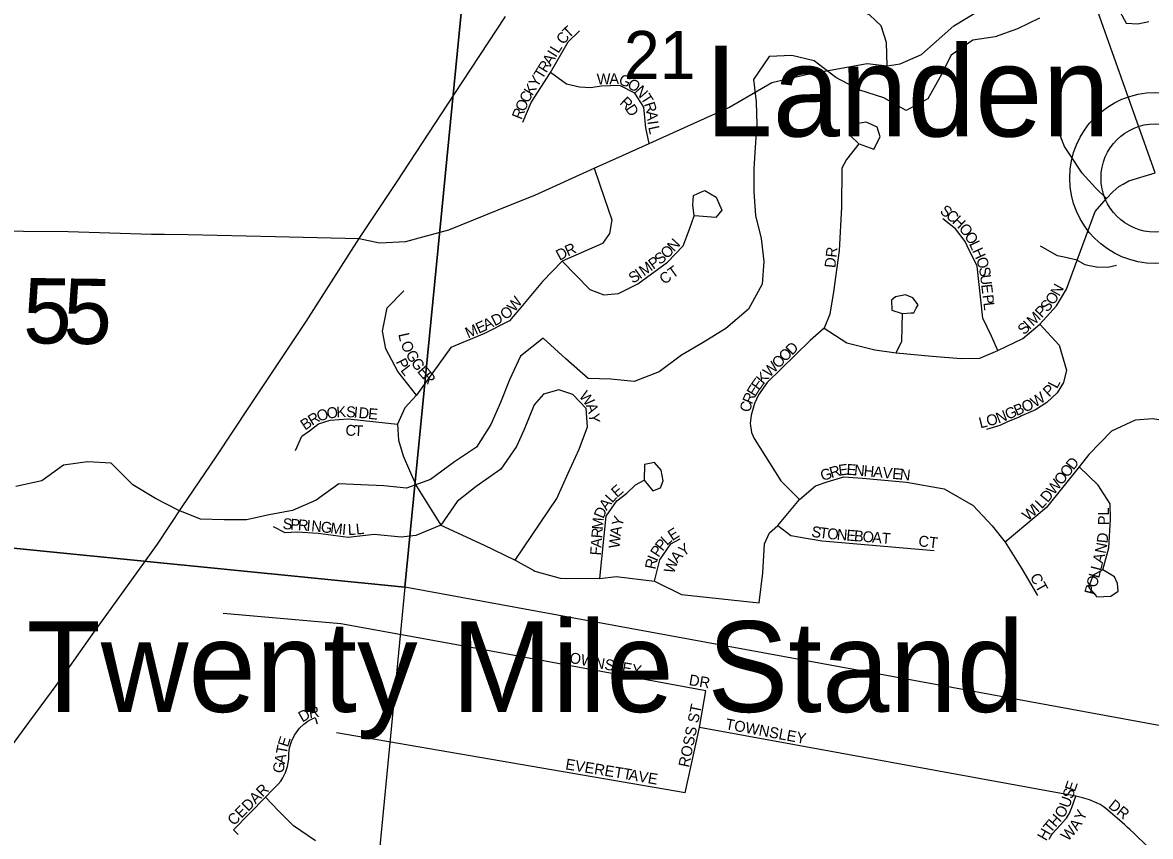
# Model space of a CAD drawing. Extents: x 1310247 to 1664935, y 284496 to 704931.
# Drawn here: x 1458833 to 1464018, y 479785 to 483525 of the extents above; entities that cross this region are included whole.
import ezdxf

# ---------------------------------------------------------------- set-up
doc = ezdxf.new("R2010")
doc.units = 0
for name, color, linetype in [('GM_P_State_Location', 7, 'Continuous'), ('GM_X_County', 7, 'Continuous'), ('GM_X_County_Road_Text', 7, 'Continuous'), ('GM_X_County_Subdivision_Text', 7, 'Continuous'), ('GM_X_Interstate_Route', 7, 'Continuous'), ('GM_X_Minor_River', 7, 'Continuous'), ('GM_X_Minor_River_Text', 7, 'Continuous'), ('GM_X_State_Location', 7, 'Continuous'), ('GM_X_State_Shield', 7, 'Continuous'), ('GM_X_Township_Subdivision', 7, 'Continuous'), ('GM_X_Unincorporated', 7, 'Continuous'), ('GM_X_US_Location', 7, 'Continuous')]:
    doc.layers.add(name, color=color, linetype=linetype)

msp = doc.modelspace()

# ---------------------------------------------------------------- linework, layer by layer
at = {"layer": 'GM_X_County'}
for points in [[(1455772.4, 486880.5), (1461130.9, 486442.7), (1460590.1, 480930.2), (1455235.5, 481463.8)], [(1461130.9, 486442.7), (1466459.9, 486031.6), (1465895.8, 479957.7), (1460590.1, 480930.2)], [(1455235.5, 481463.8), (1460590.1, 480930.2), (1460069.6, 475529), (1454675.8, 475995.7)]]:
    msp.add_lwpolyline(points, close=True, dxfattribs=at)
at = {"layer": 'GM_X_County_Road_Text'}
msp.add_lwpolyline([(1464039.5, 482834), (1463678.3, 483853.1), (1463537.5, 484324.7)], dxfattribs=at)
at = {"layer": 'GM_X_County_Subdivision_Text'}
for points in [[(1461590.4, 482914), (1461713.1, 482969.3), (1462079.8, 483134.7), (1462277.8, 483249.8), (1462435.4, 483287), (1462715.3, 483336.6), (1462807.5, 483325.8), (1462867.8, 483335.3), (1462965.3, 483378.7), (1463113.9, 483510.2), (1463678.3, 483853.1)], [(1460672.5, 482540.7), (1460792, 482572.9), (1461075.3, 482687.1), (1461187.7, 482732.4), (1461460.7, 482855.5), (1461590.4, 482914)], [(1458201.8, 482421.7), (1458346.9, 482473.5), (1458502.3, 482540.1), (1458650.3, 482569.8), (1458837.4, 482567.3)], [(1458837.4, 482567.3), (1459042.9, 482564.5), (1459425.3, 482553.5), (1459443.4, 482553.2)], [(1459443.4, 482553.2), (1459485.1, 482552.5), (1459593.7, 482550.7), (1459994.4, 482541.6)], [(1459994.4, 482541.6), (1460380, 482532.8), (1460474.3, 482512.4), (1460594.6, 482519.8), (1460672.5, 482540.7)]]:
    msp.add_lwpolyline(points, dxfattribs=at)
at = {"layer": 'GM_X_Minor_River'}
msp.add_lwpolyline([(1463878.1, 483576), (1463906.2, 483521.8), (1463960.3, 483519.8), (1464010.5, 483529.8)], dxfattribs=at)
at = {"layer": 'GM_X_Minor_River_Text'}
msp.add_lwpolyline([(1463508.9, 483545.9), (1463406.6, 483495.8), (1463304.3, 483459.7), (1463201.9, 483443.7), (1463101.6, 483375.5), (1463051.5, 483275.3), (1462995.3, 483175), (1462895, 483120.9), (1462792.7, 483179), (1462682.3, 483215.1), (1462572, 483273.3), (1462471.6, 483349.5), (1462369.3, 483373.5), (1462265, 483369.5), (1462192.8, 483263.2), (1462204.8, 483161), (1462208.9, 483054.8), (1462200.9, 482952.5), (1462194.9, 482852.3), (1462194.9, 482748), (1462202.9, 482637.8), (1462229.1, 482533.5), (1462241.1, 482427.3), (1462233.1, 482323), (1462170.9, 482208.8), (1462066.6, 482118.6), (1461962.3, 482054.4), (1461862, 481996.3), (1461759.7, 481920.1), (1461645.3, 481876), (1461537, 481886), (1461432.7, 481890), (1461330.3, 481980.2), (1461226, 482074.5), (1461121.6, 481992.3), (1461071.5, 481884), (1461029.4, 481779.8), (1460985.3, 481677.5), (1460919.1, 481573.3), (1460818.8, 481507.1), (1460708.4, 481425), (1460598.1, 481384.9), (1460493.8, 481396.9), (1460387.4, 481400.9), (1460287.1, 481404.9), (1460182.8, 481330.7), (1460074.4, 481282.6), (1459966.1, 481262.6), (1459861.8, 481240.5), (1459759.4, 481240.5), (1459651.1, 481242.5), (1459548.8, 481284.6), (1459444.4, 481338.8), (1459340.1, 481400.9), (1459239.7, 481501.1), (1459131.4, 481507.2), (1459021, 481491.1), (1458920.7, 481419), (1458802.4, 481392.9)], dxfattribs=at)
at = {"layer": 'GM_X_State_Location'}
for points in [[(1462807.5, 483325.8), (1462805.2, 483433), (1462780.5, 483510.4), (1462726.7, 483560.8), (1462615.7, 483606.8), (1462487.9, 483632.5), (1462355.6, 483695.3), (1462226.7, 483746.9), (1462153.8, 483810.8), (1462085.4, 483871.3), (1461990.1, 483971.1), (1461980, 483979.9)], [(1461132.5, 483067.5), (1461170.6, 483158.3), (1461260.3, 483296.2), (1461341, 483436.3), (1461393.7, 483486.8)], [(1461713.1, 482969.3), (1461698.1, 483041.6), (1461688.5, 483135.9), (1461647, 483200.9), (1461578.7, 483235.7), (1461493.5, 483232.3), (1461445.3, 483225.6), (1461392.6, 483227.8), (1461333.1, 483242.4), (1461260.3, 483296.2)], [(1462719.4, 483063.8), (1462710.7, 483067.9), (1462657.5, 483057.7), (1462638.7, 483004.5), (1462678.1, 482968.3), (1462621.6, 482895.8), (1462599.7, 482855.6), (1462598.4, 482676.3), (1462587.6, 482477.1), (1462561.2, 482287.1), (1462543.5, 482185.2), (1462518.7, 482120.6), (1462454, 482064.8), (1462255.6, 481870.8), (1462215.9, 481814.1), (1462197.2, 481774.3), (1462182.1, 481721.6), (1462178.6, 481682.1), (1462184.1, 481640.8), (1462196.7, 481613.5), (1462319.5, 481419.7), (1462404.2, 481334.1)], [(1462679.1, 482968.3), (1462745.9, 482943.9), (1462775.2, 482999.5), (1462762.3, 483044), (1462719.4, 483063.8)], [(1463650, 482914.4), (1463622.7, 482955.6), (1463602.8, 483006.1)], [(1463816, 482716.8), (1463765.9, 482765.5), (1463703.7, 482833.5), (1463650, 482914.4)], [(1461460.7, 482855.5), (1461509, 482717.2), (1461542.2, 482618.2), (1461531.5, 482556.2), (1461499.8, 482510.2), (1461313.9, 482428), (1461223.1, 482334.5), (1461131, 482225), (1461072.2, 482154.2), (1460956, 482096.8), (1460801, 482031.3), (1460643.4, 481812.3), (1460590, 481754.8), (1460556.6, 481680), (1460560.6, 481606.6), (1460582, 481534.4), (1460611.4, 481466.3), (1460643.8, 481395.3), (1460755.3, 481215), (1460952.4, 481125.8), (1461097.4, 481055.1), (1461183.8, 481007.5)], [(1462518.7, 482120.6), (1462622.6, 482054), (1462751.1, 482021.5), (1462848.5, 482007.4), (1463015.1, 481991.9), (1463147.8, 481982), (1463233.9, 481983.4), (1463317.2, 482018.7), (1463431.6, 482073.7), (1463509.2, 482138.7), (1463586.8, 482223.4), (1463632, 482299.6), (1463680.7, 482433), (1463763.6, 482656.4), (1463816, 482716.8), (1463845.2, 482747), (1463873.4, 482772.2), (1463892.3, 482783.1)], [(1463892.3, 482783.1), (1463918.7, 482798.3), (1464039.5, 482834)], [(1461313.9, 482428), (1461440.2, 482298.6), (1461505.2, 482274.7), (1461571.9, 482279.8), (1461660.8, 482324.2), (1461797.7, 482423.4), (1461869.5, 482498.7), (1461898.6, 482575.6), (1461920.7, 482637.4), (1461914.6, 482687.2), (1461916.8, 482729.8), (1461937.7, 482739.4), (1461953.8, 482746.8)], [(1461953.8, 482746.8), (1461968.9, 482753.7), (1462022.4, 482723.2), (1462047.4, 482662.7), (1462019.5, 482629), (1461921.7, 482637.4)], [(1463175.4, 482499.4), (1463166.1, 482518.4), (1463122.4, 482577.7), (1463063.1, 482622.9)], [(1463317.2, 482018.7), (1463287.6, 482083.6), (1463248.1, 482166.1), (1463221.2, 482405.5), (1463175.4, 482499.4)], [(1463621.9, 482446.5), (1463591.1, 482453.5), (1463513.4, 482497.3)], [(1463680.7, 482433), (1463621.9, 482446.5)], [(1463680.7, 482433), (1463717.4, 482414), (1463738.6, 482409.2)], [(1463738.6, 482409.2), (1463770.4, 482402), (1463822.6, 482401.3), (1463862.9, 482410.4)], [(1460643.4, 481812.3), (1460557.9, 481921.8), (1460503.2, 482026), (1460487.1, 482107.5), (1460508.5, 482214.3), (1460586, 482293.1)], [(1462941.5, 482212), (1462949.8, 482227.8), (1462925.5, 482259.7), (1462891.7, 482274.4), (1462846.3, 482265), (1462827.1, 482249.7), (1462828.7, 482203.4), (1462876.9, 482187.7)], [(1462848.5, 482007.4), (1462875.4, 482060.6), (1462877.9, 482187.7), (1462915.9, 482190.8), (1462931.1, 482192), (1462941.5, 482212)], [(1463509.2, 482138.7), (1463598.2, 482042.7), (1463631.7, 481927.8), (1463617.9, 481870.5), (1463589.7, 481823.9), (1463541.7, 481778.7), (1463489.4, 481744.8), (1463426, 481717.4)], [(1461097.4, 481055.1), (1461288.9, 481337.7), (1461340.9, 481454.8), (1461391.1, 481564.5), (1461430.2, 481666.8), (1461424.6, 481752.3), (1461363.3, 481815.5), (1461298.2, 481837.8), (1461227.6, 481817.3), (1461184.8, 481769), (1461138.3, 481655.6), (1461103, 481577.5), (1461032.3, 481473.4), (1460918.9, 481393.5), (1460831.6, 481324.7), (1460755.3, 481215), (1460640.1, 481168.5), (1460573.1, 481161.1), (1460448.6, 481172.2), (1460329.6, 481159.2), (1460192, 481177.8), (1460095.3, 481183.4), (1460039.6, 481179.7), (1459985.7, 481207.6)], [(1460151.3, 481649.7), (1460193.3, 481681.4), (1460246.7, 481697.4), (1460329.6, 481703.5), (1460456.4, 481690.7), (1460556.6, 481680)], [(1463426, 481717.4), (1463417.4, 481713.7), (1463361, 481689.8), (1463325.7, 481674.2), (1463265, 481655.9)], [(1464526.6, 481654.8), (1464439, 481642.8), (1464340.4, 481662.8), (1464208.2, 481674.6), (1464140.2, 481685.7), (1464029.6, 481703.6), (1463948, 481697.6), (1463839.4, 481646.8), (1463735.4, 481540.8), (1463690, 481483.8), (1463541, 481296.7), (1463350.4, 481137.9)], [(1460087.8, 481558.5), (1460117.2, 481623.9), (1460151.3, 481649.7)], [(1461486.7, 480969.9), (1461515.7, 481257.4), (1461565.4, 481328.1), (1461611, 481362.7), (1461650.8, 481401.6), (1461689.9, 481421.9), (1461730.3, 481373.1), (1461765.2, 481387.5), (1461778.1, 481419.4), (1461768.2, 481468.7), (1461737.9, 481502.9), (1461691.6, 481493.8), (1461689.9, 481422.9)], [(1462404.2, 481334.1), (1462478.9, 481395.8), (1462532.7, 481414.8), (1462609.3, 481437.7), (1462694, 481431.7), (1462897.2, 481413.7), (1463070.5, 481381.9), (1463204, 481305.2), (1463290.6, 481212.6), (1463350.4, 481137.9), (1463427.1, 481014.4), (1463498.7, 480892.8)], [(1463799, 481010.4), (1463754.5, 480985.8), (1463733.1, 480929.9), (1463772.5, 480885.7), (1463836.2, 480889.5), (1463869.2, 480912.7), (1463866.7, 480947), (1463852.3, 480977.4), (1463800, 481010.4), (1463827.4, 481112), (1463835.4, 481242.4), (1463832.4, 481314.2), (1463777.6, 481399.8), (1463690, 481483.8)], [(1461183.8, 481007.5), (1461188.5, 481004.9), (1461303.8, 480971.4), (1461486.7, 480969.9), (1461561.8, 480980), (1461737.9, 480958.7), (1461862.3, 480897), (1462218.8, 480858.9), (1462236.1, 480996), (1462243.8, 481129.9), (1462266.7, 481180.7), (1462305.6, 481213.6), (1462404.2, 481334.1)], [(1462305.6, 481213.6), (1462364.6, 481168.4), (1462445.3, 481154.9), (1462509.2, 481143.7), (1463023.8, 481098.8)], [(1461737.9, 480958.7), (1461762.3, 481056.5), (1461813, 481129.1), (1461856.7, 481152.6)], [(1461974.9, 480453.7), (1460853.6, 480661), (1460295.6, 480761.9), (1459755.4, 480809.8)], [(1461879.2, 479986.1), (1461944.8, 480285.5), (1461974.9, 480453.7)], [(1459824.3, 479793.6), (1459803.1, 479814.9), (1459949.3, 479966.2), (1459981.7, 479999.7), (1459996.3, 480012.4), (1460007.9, 480024.6), (1460019.6, 480039.2), (1460029.7, 480054.6), (1460041.7, 480078.2), (1460051.1, 480105.8), (1460057.1, 480140.3), (1460056.8, 480164), (1460060.6, 480193), (1460069.1, 480221.9), (1460083.1, 480250.9), (1460106.6, 480282.4), (1460125.6, 480300.4), (1460144.6, 480314.3), (1460160.5, 480323.3), (1460178.1, 480331.2), (1460187.8, 480302.8)], [(1461879.2, 479986.1), (1460276.1, 480260.7)], [(1464004.7, 479739.3), (1463941.3, 479799.8), (1463923.9, 479816.5), (1463912, 479827.7), (1463899.9, 479838.8), (1463887.7, 479849.7), (1463875.5, 479860.6), (1463813.9, 479914), (1463800.6, 479923.1), (1463786.9, 479931.3), (1463772.7, 479938.7), (1463738.1, 479952.9), (1463706.2, 479962.4), (1463674.8, 479970.2), (1461944.8, 480285.5)], [(1460178.9, 479765), (1460078, 479834.6), (1460009.1, 479902.2), (1459949.3, 479966.2)], [(1463552.5, 479772.8), (1463559.9, 479786.1), (1463568.5, 479798.9), (1463604.7, 479837.9), (1463628.2, 479864.5), (1463632.4, 479869.5), (1463637.6, 479877.2), (1463644.6, 479889.6), (1463657, 479918.3), (1463674.8, 479970.2)]]:
    msp.add_lwpolyline(points, dxfattribs=at)
at = {"layer": 'GM_X_State_Shield'}
msp.add_lwpolyline([(1458753.1, 480160.8), (1458866.5, 480315), (1459013, 480514.6), (1459153.3, 480712.3), (1459308, 480925.8), (1459452.5, 481127.5), (1459566.3, 481299.7), (1459723.3, 481529.3), (1459876.4, 481760.8), (1460137, 482150.7), (1460380, 482532.8), (1460555.1, 482794.2), (1460817.8, 483194.1), (1461053.7, 483552.4)], dxfattribs=at)
at = {"layer": 'GM_X_Unincorporated'}
for radius in [392.8, 249]:
    msp.add_circle((1464040.1, 482810.8), radius, dxfattribs=at)

# ---------------------------------------------------------------- texts
at = {"layer": 'GM_P_State_Location'}
for s, rotation, p in [('T', 43.8025, (1461343.8, 483450.5)), ('C', 52.5424, (1461321.1, 483420.6)), ('L', 58.1741, (1461296.3, 483380.5)), ('A', 58.1591, (1461261.5, 483324.5)), ('I', 58.1666, (1461284.7, 483361.8)), ('T', 58.1821, (1461222, 483260.9)), ('R', 58.1697, (1461240.6, 483290.8)), ('Y', 58.1591, (1461198.8, 483223.5)), ('W', 2.0178, (1461473.8, 483240)), ('A', 0.3498, (1461530.6, 483242)), ('G', 340.2036, (1461570, 483243.1)), ('O', 328.9838, (1461609.1, 483229.3)), ('C', 62.0118, (1461157.6, 483151.8)), ('K', 58.3954, (1461175.8, 483186.1)), ('N', 311.5355, (1461643.7, 483209.1)), ('T', 302.7352, (1461671.6, 483177.8)), ('O', 67.6912, (1461141.5, 483112.3)), ('R', 316.4081, (1461574.9, 483153.6)), ('D', 303.5022, (1461601.7, 483128.6)), ('R', 287.4366, (1461689.2, 483151.4)), ('R', 68.0452, (1461126.7, 483075.7)), ('A', 276.2195, (1461700.5, 483116.2)), ('I', 277.4609, (1461705.4, 483071.2)), ('L', 282.5933, (1461709.1, 483044.6)), ('S', 321.5066, (1463046.5, 482652.8)), ('C', 321.5106, (1463074, 482630.9)), ('H', 316.5306, (1463104.1, 482607)), ('O', 307.4513, (1463134.7, 482578.3)), ('N', 47.4863, (1461828.2, 482469.2)), ('O', 302.0772, (1463160.7, 482544.4)), ('L', 294.8419, (1463183.3, 482508.6)), ('D', 28.354, (1461301.7, 482429.8)), ('R', 23.9033, (1461339.5, 482450.2)), ('O', 45.1902, (1461795.6, 482436.4)), ('DR', 83.982, (1462569.3, 482395.6)), ('H', 294.14, (1463198, 482476.8)), ('M', 35.7973, (1461689.5, 482357.7)), ('P', 35.8575, (1461732.4, 482388.7)), ('S', 37.455, (1461762.2, 482410.2)), ('O', 289.4716, (1463215.6, 482437.7)), ('S', 31.6057, (1461638.3, 482324.4)), ('I', 35.2306, (1461671.1, 482344.7)), ('CT', 35.5436, (1461782.8, 482319.1)), ('S', 278.5821, (1463229.7, 482398.6)), ('U', 276.7699, (1463234.9, 482364.2)), ('E', 276.7625, (1463240, 482320.5)), ('N', 60.877, (1463599.3, 482264.1)), ('W', 51.0475, (1461094.3, 482191.9)), ('P', 276.7595, (1463245.7, 482272.4)), ('O', 55.9594, (1463572.2, 482223.6)), ('O', 40.7311, (1461054.1, 482156.1)), ('L', 276.7625, (1463249.9, 482237.5)), ('P', 46.6266, (1463518.6, 482165.3)), ('S', 47.1755, (1463543.1, 482191.3)), ('A', 25.734, (1460963.1, 482109.8)), ('D', 26.1671, (1461003.1, 482129.1)), ('M', 43.6907, (1463478.4, 482126.8)), ('M', 23.6888, (1460880.9, 482073.2)), ('E', 24.4235, (1460929.9, 482094.7)), ('S', 45.1932, (1463437.2, 482086.7)), ('I', 42.7736, (1463461.6, 482111.3)), ('L', 282.4725, (1460559.9, 482093.4)), ('O', 291.7655, (1460570.1, 482050.6)), ('G', 303.1492, (1460591.5, 482000.1)), ('O', 44.2427, (1462338.5, 481963.1)), ('D', 44.2666, (1462370, 481993.8)), ('P', 297.1516, (1460547.2, 481966.2)), ('L', 307.2784, (1460568.3, 481926.8)), ('G', 304.1177, (1460616, 481962.5)), ('W', 44.8454, (1462266.5, 481892.2)), ('O', 44.2736, (1462307, 481932.4)), ('E', 310.7705, (1460644.5, 481921)), ('R', 310.3932, (1460667.5, 481894.4)), ('K', 49.4864, (1462238.7, 481859.5)), ('E', 58.1365, (1462201, 481802.5)), ('E', 54.7259, (1462219.1, 481831.7)), ('P', 43.8027, (1463552.8, 481801.3)), ('L', 62.3801, (1463588.8, 481839.8)), ('W', 308.4839, (1461388.2, 481807.6)), ('R', 66.1509, (1462185.8, 481767.9)), ('W', 33.4629, (1463487.6, 481754.7)), ('O', 18.8703, (1460195.1, 481690.5)), ('O', 7.8488, (1460234.2, 481704.2)), ('K', 2.7554, (1460276.6, 481710.1)), ('S', 357.5128, (1460319.4, 481712.2)), ('I', 354.4851, (1460353.8, 481710.7)), ('D', 354.2851, (1460375.7, 481708.6)), ('E', 354.4529, (1460419.7, 481704.2)), ('A', 288.663, (1461421.7, 481766.8)), ('C', 77.0946, (1462177.8, 481731.7)), ('G', 23.7555, (1463362.7, 481698.8)), ('B', 23.8021, (1463403.1, 481716.6)), ('O', 23.8071, (1463439.3, 481732.6)), ('B', 33.5217, (1460131.1, 481649.8)), ('R', 30.9138, (1460163.6, 481671.3)), ('Y', 274.9016, (1461435.1, 481728.2)), ('L', 14.1887, (1463236.4, 481660.1)), ('O', 14.7883, (1463271.1, 481668.9)), ('N', 21.1653, (1463319.4, 481682)), ('C', 357.8142, (1460316.5, 481627.2)), ('T', 357.0748, (1460356, 481625.7)), ('R', 17.3135, (1462551.7, 481431.1)), ('E', 8.1146, (1462587.5, 481442.4)), ('E', 356.4458, (1462619.6, 481447.2)), ('N', 354.6809, (1462654.3, 481445.1)), ('H', 354.6591, (1462698.1, 481441)), ('O', 51.9521, (1463637, 481431)), ('D', 51.9521, (1463664.2, 481465.7)), ('G', 17.3293, (1462509.7, 481417.9)), ('A', 354.6762, (1462742, 481436.9)), ('V', 354.6591, (1462785.8, 481432.8)), ('E', 354.669, (1462829.6, 481428.7)), ('N', 353.9784, (1462864.5, 481425.5)), ('O', 51.9521, (1463609.9, 481396.4)), ('E', 41.0934, (1461565.8, 481339.8)), ('W', 51.9521, (1463574.7, 481351.3)), ('A', 53.4841, (1461518.3, 481280.2)), ('L', 48.5185, (1461543.7, 481314.7)), ('L', 46.1597, (1463518.4, 481288)), ('D', 50.0213, (1463545.2, 481316.2)), ('D', 67.7399, (1461503.2, 481242.3)), ('W', 40.3674, (1463454.5, 481232.4)), ('I', 42.2982, (1463499.5, 481270.7)), ('PL', 90, (1463827.7, 481215.4)), ('S', 355.4609, (1460027, 481198.4)), ('P', 355.4941, (1460062.1, 481195.6)), ('R', 355.4784, (1460097.2, 481192.8)), ('I', 355.4505, (1460136.7, 481189.7)), ('N', 354.77, (1460158.5, 481188)), ('G', 352.9671, (1460201.9, 481184)), ('M', 352.8976, (1460245.6, 481178.6)), ('M', 85.6795, (1461500.2, 481193.7)), ('Y', 72.0005, (1461587.7, 481204.9)), ('I', 354.8901, (1460299.8, 481171.9)), ('L', 3.0167, (1460329.5, 481169.8)), ('L', 6.2462, (1460367.7, 481171.9)), ('R', 85.6873, (1461497.2, 481154.2)), ('A', 82.1728, (1461582.2, 481163.6)), ('E', 32.4628, (1461819.5, 481141.8)), ('S', 350.7263, (1462457, 481163.1)), ('T', 353.0881, (1462494, 481157.1)), ('O', 355.2064, (1462530.9, 481152.7)), ('N', 355.3082, (1462574.9, 481149)), ('E', 355.2954, (1462618.7, 481145.4)), ('B', 355.3176, (1462653.8, 481142.5)), ('O', 355.2962, (1462693.3, 481139.3)), ('A', 355.3082, (1462737.2, 481135.6)), ('T', 355.2954, (1462781, 481132)), ('D', 84.0561, (1463820.7, 481130.7)), ('A', 85.6915, (1461493.9, 481110.3)), ('W', 84.6123, (1461576.9, 481107.2)), ('P', 52.4581, (1461775.6, 481093.1)), ('L', 42.7588, (1461795.5, 481119.3)), ('Y', 33.3748, (1461869.6, 481069.7)), ('CT', 353.2805, (1462949.4, 481119.2)), ('N', 78.4744, (1463811.1, 481082.3)), ('F', 85.6788, (1461491.3, 481075.2)), ('I', 67.5818, (1461749.5, 481046.4)), ('P', 56.5145, (1461756.7, 481064.5)), ('A', 49.0526, (1461843.5, 481038.9)), ('A', 75.4892, (1463799.5, 481037)), ('R', 78.2139, (1461742.1, 481009.9)), ('W', 70.0442, (1461826.4, 480989.3)), ('L', 75.4795, (1463790.6, 481002.9)), ('CT', 299.3565, (1463462.5, 480978)), ('O', 75.4892, (1463770.8, 480926.2)), ('L', 75.4734, (1463781.8, 480968.8)), ('P', 75.4734, (1463761.9, 480892.2)), ('TOWNSLEY', 349.2866, (1461304.4, 480591.1)), ('DR', 350.5318, (1461893.8, 480481.1)), ('D', 29.6256, (1460118.6, 480308.3)), ('R', 7.8691, (1460152.1, 480328.4)), ('ROSS ST', 78.2747, (1461896.3, 480099.8)), ('TOWNSLEY', 349.4266, (1462061.2, 480278.7)), ('E', 72.0056, (1460052.3, 480192.5)), ('T', 79.4777, (1460046.3, 480159.6)), ('A', 79.7163, (1460038.5, 480116.3)), ('EVERETT', 350.6917, (1461326.2, 480093.9)), ('G', 79.6932, (1460030.6, 480073)), ('AVE', 350.2153, (1461616.7, 480045.5)), ('E', 71.072, (1463670.8, 479987.8)), ('CEDAR', 44.9967, (1459804.4, 479831.7)), ('S', 70.9437, (1463659.3, 479954.4)), ('U', 70.3253, (1463644.3, 479912.4)), ('DR', 321.3455, (1463820.9, 479920.3)), ('H', 48.5262, (1463581.7, 479824.1)), ('O', 58.5041, (1463616.4, 479864.7)), ('Y', 65.8797, (1463711.4, 479853)), ('T', 49.4283, (1463558.9, 479797.6)), ('W', 47.7116, (1463638.4, 479760.1)), ('A', 55.2756, (1463681.3, 479808)), ('H', 59.9434, (1463538.3, 479761.4))]:
    msp.add_text(s, height=50, rotation=rotation, dxfattribs=at).set_placement(p)
at = {"layer": 'GM_X_Interstate_Route'}
for s, p in [('Landen', (1461971.5, 483001.6)), ('Twenty Mile Stand', (1458851.9, 480357.2))]:
    msp.add_text(s, height=417, rotation=0, dxfattribs=at).set_placement(p)
at = {"layer": 'GM_X_Township_Subdivision'}
for rotation, p in [(359.3703, (1458834.2, 482051.7)), (359.1986, (1459018.8, 482049.7))]:
    msp.add_text('5', height=300, rotation=rotation, dxfattribs=at).set_placement(p)
at = {"layer": 'GM_X_US_Location'}
msp.add_text('21', height=221, rotation=0, dxfattribs=at).set_placement((1461597.5, 483265.6))

doc.saveas('drawing.dxf')
